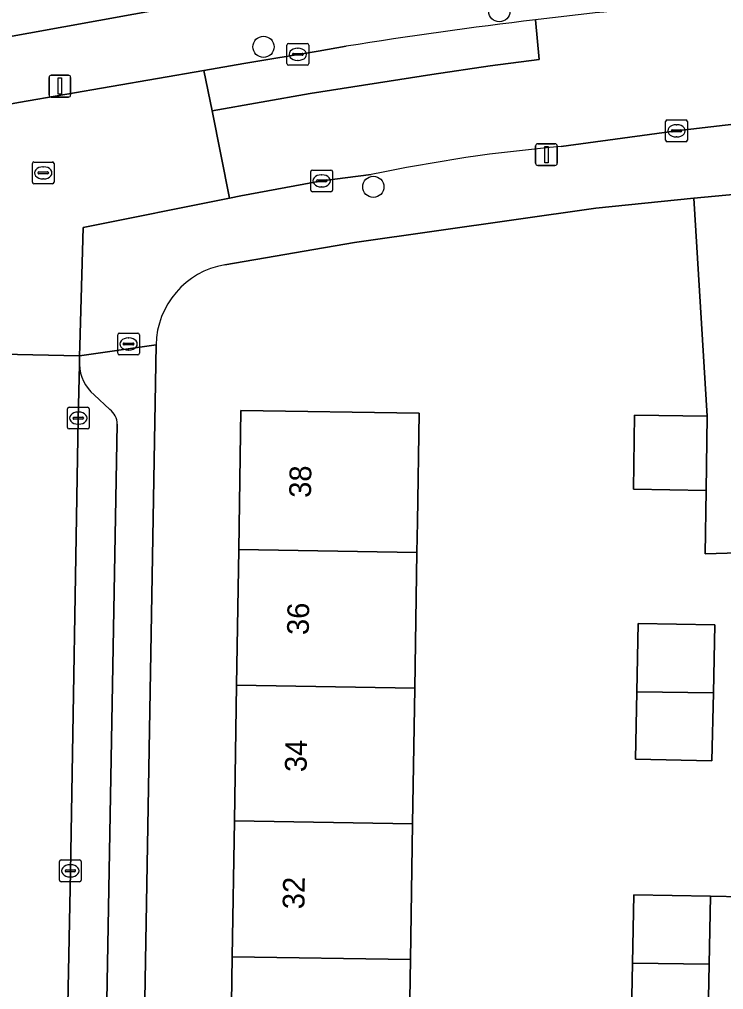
# Model space of a CAD drawing. Extents: x 160023 to 161302, y 384750 to 385707.
# Drawn here: x 160734.58 to 160766.96, y 385100.65 to 385145.26 of the extents above; entities that cross this region are included whole.
import ezdxf

# ---------------------------------------------------------------- set-up
doc = ezdxf.new("R2010")
doc.units = 0
for name, color, linetype in [('IMGEO_Boom', 7, 'Continuous'), ('IMGEO_Brandkraan', 7, 'Continuous'), ('IMGEO_Erf', 7, 'Continuous'), ('IMGEO_Kolk', 7, 'Continuous'), ('IMGEO_Lichtmast', 7, 'Continuous'), ('IMGEO_Pand', 7, 'Continuous'), ('IMGEO_Pand_nummerreeks', 7, 'Continuous'), ('IMGEO_Parkeervlak_open', 7, 'Continuous'), ('IMGEO_Rijbaan_lokaal_open', 7, 'Continuous'), ('IMGEO_Rioolput', 7, 'Continuous'), ('IMGEO_Voetpad_open', 7, 'Continuous')]:
    doc.layers.add(name, color=color, linetype=linetype)

msp = doc.modelspace()

# ---------------------------------------------------------------- linework, layer by layer
at = {"layer": 'IMGEO_Boom'}
for centre in [(160756.653, 385145.638), (160745.808, 385144), (160750.859, 385137.562)]:
    msp.add_circle(centre, 0.489, dxfattribs=at)
at = {"layer": 'IMGEO_Brandkraan'}
for p, q in [((160739.104, 385129.912), (160739.104, 385130.764)), ((160739.179, 385130.838), (160740.031, 385130.838)), ((160739.592, 385130.618), (160739.617, 385130.618)), ((160740.105, 385130.764), (160740.105, 385129.912)), ((160739.363, 385130.332), (160739.363, 385130.344)), ((160739.801, 385130.295), (160739.403, 385130.295)), ((160739.406, 385130.381), (160739.804, 385130.381)), ((160739.847, 385130.344), (160739.847, 385130.332)), ((160740.031, 385129.838), (160739.179, 385129.838)), ((160739.615, 385130.058), (160739.59, 385130.058))]:
    msp.add_line(p, q, dxfattribs=at)
for points in [[(160739.104, 385129.912), (160739.104, 385130.764)], [(160739.179, 385130.838), (160740.031, 385130.838)], [(160740.105, 385130.764), (160740.105, 385129.912)], [(160740.031, 385129.838), (160739.179, 385129.838)]]:
    msp.add_lwpolyline(points, dxfattribs=at)
for centre, radius, start, end in [((160739.181, 385130.762), 0.0765, 91.552, 178.448), ((160739.181, 385130.762), 0.0765, 91.552, 178.448), ((160740.029, 385130.762), 0.0765, 1.552, 88.448), ((160740.029, 385130.762), 0.0765, 1.552, 88.448), ((160739.403, 385130.341), 0.0403, 85.8775, 175.7526), ((160739.4, 385130.331), 0.0366, 178.938, 274.7102), ((160739.804, 385130.338), 0.043, 264.8664, 352.4533), ((160739.808, 385130.343), 0.0386, 1.7309, 96.639), ((160739.181, 385129.914), 0.0765, 181.552, 268.448), ((160739.181, 385129.914), 0.0765, 181.552, 268.448), ((160740.029, 385129.914), 0.0765, 271.552, 358.448), ((160740.029, 385129.914), 0.0765, 271.552, 358.448)]:
    msp.add_arc(centre, radius, start, end, dxfattribs=at)
for centre, major_axis, ratio, start_param, end_param in [((160739.591, 385130.338), (-0.387, 0.002), 0.722429, 4.712389, 7.853982), ((160739.616, 385130.338), (-0.39, 0.002), 0.717154, 1.570796, 4.712389)]:
    msp.add_ellipse(centre, major_axis=major_axis, ratio=ratio, start_param=start_param, end_param=end_param, dxfattribs=at)
at = {"layer": 'IMGEO_Erf'}
for points in [[(160722.382, 385154.769), (160724.483, 385142.891), (160728.737, 385143.493), (160765.086, 385150.086)], [(160767.638, 385120.732), (160766.113, 385120.693), (160766.158, 385123.604), (160762.816, 385123.655), (160762.868, 385127.062), (160766.211, 385127.011), (160765.591, 385137.037), (160761.085, 385136.589), (160750, 385135.007), (160744.029, 385133.979)], [(160740.87, 385130.296), (160740.272, 385095.767), (160744.271, 385095.767), (160744.373, 385102.166), (160744.472, 385108.405), (160744.572, 385114.644), (160744.671, 385120.883), (160744.773, 385127.285), (160752.963, 385127.155), (160752.883, 385122.156), (160752.861, 385120.752), (160752.761, 385114.513), (160752.662, 385108.274), (160752.563, 385102.035), (160752.461, 385095.637), (160766.172, 385095.637), (160766.233, 385098.696), (160762.71, 385098.766), (160762.772, 385101.872), (160762.835, 385105.015), (160766.358, 385104.945), (160767.813, 385104.916)]]:
    msp.add_lwpolyline(points, dxfattribs=at)
msp.add_lwpolyline([(160766.493, 385114.293), (160766.431, 385111.174), (160762.908, 385111.244), (160762.97, 385114.35), (160763.033, 385117.493), (160766.556, 385117.423)], close=True, dxfattribs=at)
msp.add_arc((160744.675, 385130.229), 3.805, 99.7672, 178.9918, dxfattribs=at)
at = {"layer": 'IMGEO_Kolk'}
for p, q in [((160746.885, 385143.227), (160746.885, 385144.079)), ((160746.96, 385144.153), (160747.812, 385144.153)), ((160747.886, 385144.079), (160747.886, 385143.227)), ((160747.144, 385143.647), (160747.144, 385143.659)), ((160747.582, 385143.61), (160747.184, 385143.61)), ((160747.187, 385143.696), (160747.585, 385143.696)), ((160747.373, 385143.933), (160747.398, 385143.933)), ((160747.628, 385143.659), (160747.628, 385143.647)), ((160747.812, 385143.153), (160746.96, 385143.153)), ((160747.396, 385143.373), (160747.371, 385143.373)), ((160764.3, 385139.712), (160764.3, 385140.564)), ((160764.375, 385140.638), (160765.227, 385140.638)), ((160764.788, 385140.418), (160764.813, 385140.418)), ((160765.301, 385140.564), (160765.301, 385139.712)), ((160764.559, 385140.132), (160764.559, 385140.144)), ((160764.997, 385140.095), (160764.599, 385140.095)), ((160764.602, 385140.181), (160765, 385140.181)), ((160765.043, 385140.144), (160765.043, 385140.132)), ((160765.227, 385139.638), (160764.375, 385139.638)), ((160764.811, 385139.858), (160764.786, 385139.858)), ((160747.983, 385137.409), (160747.983, 385138.261)), ((160748.058, 385138.335), (160748.91, 385138.335)), ((160748.984, 385138.261), (160748.984, 385137.409)), ((160748.242, 385137.829), (160748.242, 385137.841)), ((160748.68, 385137.792), (160748.282, 385137.792)), ((160748.285, 385137.878), (160748.683, 385137.878)), ((160748.471, 385138.115), (160748.496, 385138.115)), ((160748.726, 385137.841), (160748.726, 385137.829)), ((160748.91, 385137.335), (160748.058, 385137.335)), ((160748.494, 385137.555), (160748.469, 385137.555)), ((160736.793, 385126.503), (160736.793, 385127.355)), ((160736.868, 385127.429), (160737.72, 385127.429)), ((160737.281, 385127.209), (160737.306, 385127.209)), ((160737.794, 385127.355), (160737.794, 385126.503)), ((160737.052, 385126.923), (160737.052, 385126.935)), ((160737.49, 385126.886), (160737.092, 385126.886)), ((160737.095, 385126.972), (160737.493, 385126.972)), ((160737.304, 385126.649), (160737.279, 385126.649)), ((160737.536, 385126.935), (160737.536, 385126.923)), ((160737.72, 385126.429), (160736.868, 385126.429)), ((160736.428, 385105.687), (160736.428, 385106.539)), ((160736.503, 385106.613), (160737.355, 385106.613)), ((160737.429, 385106.539), (160737.429, 385105.687)), ((160736.687, 385106.107), (160736.687, 385106.119)), ((160737.125, 385106.07), (160736.727, 385106.07)), ((160736.73, 385106.156), (160737.128, 385106.156)), ((160736.916, 385106.393), (160736.941, 385106.393)), ((160737.171, 385106.119), (160737.171, 385106.107)), ((160737.355, 385105.613), (160736.503, 385105.613)), ((160736.939, 385105.833), (160736.914, 385105.833))]:
    msp.add_line(p, q, dxfattribs=at)
for points in [[(160746.885, 385143.227), (160746.885, 385144.079)], [(160746.96, 385144.153), (160747.812, 385144.153)], [(160747.886, 385144.079), (160747.886, 385143.227)], [(160747.812, 385143.153), (160746.96, 385143.153)], [(160764.3, 385139.712), (160764.3, 385140.564)], [(160764.375, 385140.638), (160765.227, 385140.638)], [(160765.301, 385140.564), (160765.301, 385139.712)], [(160765.227, 385139.638), (160764.375, 385139.638)], [(160747.983, 385137.409), (160747.983, 385138.261)], [(160748.058, 385138.335), (160748.91, 385138.335)], [(160748.984, 385138.261), (160748.984, 385137.409)], [(160748.91, 385137.335), (160748.058, 385137.335)], [(160736.793, 385126.503), (160736.793, 385127.355)], [(160736.868, 385127.429), (160737.72, 385127.429)], [(160737.794, 385127.355), (160737.794, 385126.503)], [(160737.72, 385126.429), (160736.868, 385126.429)], [(160736.428, 385105.687), (160736.428, 385106.539)], [(160736.503, 385106.613), (160737.355, 385106.613)], [(160737.429, 385106.539), (160737.429, 385105.687)], [(160737.355, 385105.613), (160736.503, 385105.613)]]:
    msp.add_lwpolyline(points, dxfattribs=at)
for centre, radius, start, end in [((160746.962, 385144.077), 0.0765, 91.552, 178.448), ((160746.962, 385144.077), 0.0765, 91.552, 178.448), ((160747.81, 385144.077), 0.0765, 1.552, 88.448), ((160747.81, 385144.077), 0.0765, 1.552, 88.448), ((160747.184, 385143.656), 0.0403, 85.8775, 175.7526), ((160747.181, 385143.646), 0.0366, 178.938, 274.7102), ((160747.585, 385143.653), 0.043, 264.8664, 352.4533), ((160747.589, 385143.658), 0.0386, 1.7309, 96.639), ((160746.962, 385143.229), 0.0765, 181.552, 268.448), ((160746.962, 385143.229), 0.0765, 181.552, 268.448), ((160747.81, 385143.229), 0.0765, 271.552, 358.448), ((160747.81, 385143.229), 0.0765, 271.552, 358.448), ((160764.377, 385140.562), 0.0765, 91.552, 178.448), ((160764.377, 385140.562), 0.0765, 91.552, 178.448), ((160765.225, 385140.562), 0.0765, 1.552, 88.448), ((160765.225, 385140.562), 0.0765, 1.552, 88.448), ((160764.599, 385140.141), 0.0403, 85.8775, 175.7526), ((160764.596, 385140.131), 0.0366, 178.938, 274.7102), ((160765, 385140.138), 0.043, 264.8664, 352.4533), ((160765.004, 385140.143), 0.0386, 1.7309, 96.639), ((160764.377, 385139.714), 0.0765, 181.552, 268.448), ((160764.377, 385139.714), 0.0765, 181.552, 268.448), ((160765.225, 385139.714), 0.0765, 271.552, 358.448), ((160765.225, 385139.714), 0.0765, 271.552, 358.448), ((160748.06, 385138.259), 0.0765, 91.552, 178.448), ((160748.06, 385138.259), 0.0765, 91.552, 178.448), ((160748.908, 385138.259), 0.0765, 1.552, 88.448), ((160748.908, 385138.259), 0.0765, 1.552, 88.448), ((160748.282, 385137.838), 0.0403, 85.8775, 175.7526), ((160748.279, 385137.828), 0.0366, 178.938, 274.7102), ((160748.683, 385137.835), 0.043, 264.8664, 352.4533), ((160748.687, 385137.84), 0.0386, 1.7309, 96.639), ((160748.06, 385137.411), 0.0765, 181.552, 268.448), ((160748.06, 385137.411), 0.0765, 181.552, 268.448), ((160748.908, 385137.411), 0.0765, 271.552, 358.448), ((160748.908, 385137.411), 0.0765, 271.552, 358.448), ((160736.87, 385127.353), 0.0765, 91.552, 178.448), ((160736.87, 385127.353), 0.0765, 91.552, 178.448), ((160737.718, 385127.353), 0.0765, 1.552, 88.448), ((160737.718, 385127.353), 0.0765, 1.552, 88.448), ((160737.092, 385126.932), 0.0403, 85.8775, 175.7526), ((160737.089, 385126.922), 0.0366, 178.938, 274.7102), ((160737.493, 385126.929), 0.043, 264.8664, 352.4533), ((160737.497, 385126.934), 0.0386, 1.7309, 96.639), ((160736.87, 385126.505), 0.0765, 181.552, 268.448), ((160736.87, 385126.505), 0.0765, 181.552, 268.448), ((160737.718, 385126.505), 0.0765, 271.552, 358.448), ((160737.718, 385126.505), 0.0765, 271.552, 358.448), ((160736.505, 385106.537), 0.0765, 91.552, 178.448), ((160736.505, 385106.537), 0.0765, 91.552, 178.448), ((160737.353, 385106.537), 0.0765, 1.552, 88.448), ((160737.353, 385106.537), 0.0765, 1.552, 88.448), ((160736.727, 385106.116), 0.0403, 85.8775, 175.7526), ((160736.724, 385106.106), 0.0366, 178.938, 274.7102), ((160737.128, 385106.113), 0.043, 264.8664, 352.4533), ((160737.132, 385106.118), 0.0386, 1.7309, 96.639), ((160736.505, 385105.689), 0.0765, 181.552, 268.448), ((160736.505, 385105.689), 0.0765, 181.552, 268.448), ((160737.353, 385105.689), 0.0765, 271.552, 358.448), ((160737.353, 385105.689), 0.0765, 271.552, 358.448)]:
    msp.add_arc(centre, radius, start, end, dxfattribs=at)
for centre, major_axis, ratio, start_param, end_param in [((160747.372, 385143.653), (-0.387, 0.002), 0.722429, 4.712389, 7.853982), ((160747.397, 385143.653), (-0.39, 0.002), 0.717154, 1.570796, 4.712389), ((160764.787, 385140.138), (-0.387, 0.002), 0.722429, 4.712389, 7.853982), ((160764.812, 385140.138), (-0.39, 0.002), 0.717154, 1.570796, 4.712389), ((160748.47, 385137.835), (-0.387, 0.002), 0.722429, 4.712389, 7.853982), ((160748.495, 385137.835), (-0.39, 0.002), 0.717154, 1.570796, 4.712389), ((160737.28, 385126.929), (-0.387, 0.002), 0.722429, 4.712389, 7.853982), ((160737.305, 385126.929), (-0.39, 0.002), 0.717154, 1.570796, 4.712389), ((160736.915, 385106.113), (-0.387, 0.002), 0.722429, 4.712389, 7.853982), ((160736.94, 385106.113), (-0.39, 0.002), 0.717154, 1.570796, 4.712389)]:
    msp.add_ellipse(centre, major_axis=major_axis, ratio=ratio, start_param=start_param, end_param=end_param, dxfattribs=at)
at = {"layer": 'IMGEO_Lichtmast'}
for p, q in [((160736.051, 385142.693), (160736.841, 385142.693)), ((160736.841, 385142.693), (160736.051, 385142.693)), ((160735.951, 385141.793), (160735.951, 385142.593)), ((160735.951, 385142.593), (160735.951, 385141.793)), ((160736.941, 385142.593), (160736.941, 385141.793)), ((160736.941, 385141.793), (160736.941, 385142.593)), ((160736.841, 385141.693), (160736.051, 385141.693)), ((160736.051, 385141.693), (160736.841, 385141.693)), ((160758.422, 385139.544), (160759.212, 385139.544)), ((160759.212, 385139.544), (160758.422, 385139.544)), ((160758.322, 385138.644), (160758.322, 385139.444)), ((160758.322, 385139.444), (160758.322, 385138.644)), ((160759.312, 385139.444), (160759.312, 385138.644)), ((160759.312, 385138.644), (160759.312, 385139.444)), ((160759.212, 385138.544), (160758.422, 385138.544)), ((160758.422, 385138.544), (160759.212, 385138.544))]:
    msp.add_line(p, q, dxfattribs=at)
for points in [[(160736.371, 385142.568), (160736.521, 385142.568), (160736.521, 385141.818), (160736.371, 385141.818), (160736.371, 385142.568)], [(160758.742, 385139.419), (160758.892, 385139.419), (160758.892, 385138.669), (160758.742, 385138.669), (160758.742, 385139.419)]]:
    msp.add_lwpolyline(points, dxfattribs=at)
for centre, start, end in [((160736.051, 385142.593), 90, 180), ((160736.051, 385142.593), 90, 180), ((160736.841, 385142.593), 0, 90), ((160736.841, 385142.593), 360, 90), ((160736.051, 385141.793), 180, 270), ((160736.051, 385141.793), 180, 270), ((160736.841, 385141.793), 270, 0), ((160736.841, 385141.793), 270, 0), ((160758.422, 385139.444), 90, 180), ((160758.422, 385139.444), 90, 180), ((160759.212, 385139.444), 0, 90), ((160759.212, 385139.444), 360, 90), ((160758.422, 385138.644), 180, 270), ((160758.422, 385138.644), 180, 270), ((160759.212, 385138.644), 270, 0), ((160759.212, 385138.644), 270, 0)]:
    msp.add_arc(centre, 0.1, start, end, dxfattribs=at)
at = {"layer": 'IMGEO_Pand'}
for points in [[(160752.861, 385120.752), (160752.883, 385122.156), (160752.963, 385127.155), (160744.773, 385127.285), (160744.671, 385120.883)], [(160766.211, 385127.011), (160762.868, 385127.062), (160762.816, 385123.655), (160766.158, 385123.604)], [(160744.671, 385120.883), (160744.572, 385114.644), (160752.761, 385114.513), (160752.861, 385120.752)], [(160766.556, 385117.423), (160763.033, 385117.493), (160762.97, 385114.35), (160766.493, 385114.293)], [(160752.662, 385108.274), (160752.761, 385114.513), (160744.572, 385114.644), (160744.472, 385108.405)], [(160762.908, 385111.244), (160766.431, 385111.174), (160766.493, 385114.293), (160762.97, 385114.35)], [(160744.472, 385108.405), (160744.373, 385102.166), (160752.563, 385102.035), (160752.662, 385108.274)], [(160766.358, 385104.945), (160762.835, 385105.015), (160762.772, 385101.872), (160766.295, 385101.815)], [(160744.373, 385102.166), (160744.271, 385095.767), (160749.271, 385095.688), (160752.461, 385095.637), (160752.563, 385102.035)], [(160762.71, 385098.766), (160766.233, 385098.696), (160766.295, 385101.815), (160762.772, 385101.872)]]:
    msp.add_lwpolyline(points, close=True, dxfattribs=at)
at = {"layer": 'IMGEO_Parkeervlak_open'}
for points in [[(160749.614, 385144.025), (160748.322, 385143.807), (160744.908, 385143.239), (160743.071, 385142.919), (160743.444, 385141.06), (160747.958, 385141.854), (160753.556, 385142.729), (160756.236, 385143.127), (160758.491, 385143.419), (160758.311, 385145.244)], [(160737.344, 385129.396), (160737.293, 385126.916), (160736.927, 385106.07), (160736.576, 385088.501), (160736.216, 385069.362), (160736.162, 385066.492), (160734.935, 385001.318)], [(160738.745, 385127.331), (160738.019, 385128.006)], [(160738.552, 385097.579), (160739.078, 385126.647)]]:
    msp.add_lwpolyline(points, dxfattribs=at)
for centre, radius, start, end in [((160785.162, 384922.04), 224.813, 96.85962, 99.09795), ((160739.243, 385129.459), 1.9, 181.9144, 229.889), ((160738.243, 385126.664), 0.835, 358.8548, 53.0628)]:
    msp.add_arc(centre, radius, start, end, dxfattribs=at)
at = {"layer": 'IMGEO_Rijbaan_lokaal_open'}
for points in [[(160758.311, 385145.244), (160758.491, 385143.419), (160756.236, 385143.127), (160753.556, 385142.729), (160747.958, 385141.854), (160743.444, 385141.06), (160744.25, 385137.045), (160744.771, 385137.15), (160748.488, 385137.837), (160750.764, 385138.123)], [(160759.503, 385139.415), (160764.801, 385140.138), (160774.412, 385141.261)]]:
    msp.add_lwpolyline(points, dxfattribs=at)
for points in [[(160744.25, 385137.045), (160743.444, 385141.06), (160743.071, 385142.919), (160734.545, 385141.435), (160729.283, 385140.467), (160726.117, 385140.081), (160725.753, 385140.032), (160726.407, 385133.905), (160730.383, 385134.406), (160733.88, 385134.991), (160733.79, 385130.207), (160733.784, 385129.876), (160737.355, 385129.785), (160737.368, 385130.252), (160737.514, 385135.693)], [(160736.216, 385069.362), (160736.576, 385088.501), (160736.927, 385106.07), (160737.293, 385126.916), (160737.344, 385129.396), (160737.355, 385129.785), (160733.784, 385129.876), (160733.775, 385129.412), (160733.102, 385088.536), (160733.061, 385087.306), (160732.728, 385069.429)]]:
    msp.add_lwpolyline(points, close=True, dxfattribs=at)
for centre, radius, start, end in [((160784.867, 384925.134), 221.706, 95.2418, 96.87939), ((160765.583, 385068.089), 71.585, 94.87231, 101.94741)]:
    msp.add_arc(centre, radius, start, end, dxfattribs=at)
at = {"layer": 'IMGEO_Rioolput'}
for p, q in [((160735.181, 385137.778), (160735.181, 385138.63)), ((160735.256, 385138.704), (160736.108, 385138.704)), ((160736.182, 385138.63), (160736.182, 385137.778)), ((160735.44, 385138.198), (160735.44, 385138.21)), ((160735.878, 385138.161), (160735.48, 385138.161)), ((160735.483, 385138.247), (160735.881, 385138.247)), ((160735.669, 385138.484), (160735.694, 385138.484)), ((160735.924, 385138.21), (160735.924, 385138.198)), ((160735.692, 385137.924), (160735.667, 385137.924)), ((160736.108, 385137.704), (160735.256, 385137.704))]:
    msp.add_line(p, q, dxfattribs=at)
for points in [[(160735.181, 385137.778), (160735.181, 385138.63)], [(160735.256, 385138.704), (160736.108, 385138.704)], [(160736.182, 385138.63), (160736.182, 385137.778)], [(160736.108, 385137.704), (160735.256, 385137.704)]]:
    msp.add_lwpolyline(points, dxfattribs=at)
for centre, radius, start, end in [((160735.258, 385138.628), 0.0765, 91.552, 178.448), ((160735.258, 385138.628), 0.0765, 91.552, 178.448), ((160736.106, 385138.628), 0.0765, 1.552, 88.448), ((160736.106, 385138.628), 0.0765, 1.552, 88.448), ((160735.48, 385138.207), 0.0403, 85.8775, 175.7526), ((160735.477, 385138.197), 0.0366, 178.938, 274.7102), ((160735.881, 385138.204), 0.043, 264.8664, 352.4533), ((160735.885, 385138.209), 0.0386, 1.7309, 96.639), ((160735.258, 385137.78), 0.0765, 181.552, 268.448), ((160735.258, 385137.78), 0.0765, 181.552, 268.448), ((160736.106, 385137.78), 0.0765, 271.552, 358.448), ((160736.106, 385137.78), 0.0765, 271.552, 358.448)]:
    msp.add_arc(centre, radius, start, end, dxfattribs=at)
for centre, major_axis, ratio, start_param, end_param in [((160735.668, 385138.204), (-0.387, 0.002), 0.722429, 4.712389, 7.853982), ((160735.693, 385138.204), (-0.39, 0.002), 0.717154, 1.570796, 4.712389)]:
    msp.add_ellipse(centre, major_axis=major_axis, ratio=ratio, start_param=start_param, end_param=end_param, dxfattribs=at)
at = {"layer": 'IMGEO_Voetpad_open'}
for points in [[(160764.612, 385145.913), (160765.359, 385145.99), (160765.086, 385150.086), (160728.737, 385143.493), (160724.483, 385142.891), (160718.889, 385142.48), (160680.618, 385143.126)], [(160725.753, 385140.032), (160726.117, 385140.081), (160729.283, 385140.467), (160734.545, 385141.435), (160743.071, 385142.919), (160744.908, 385143.239), (160748.322, 385143.807), (160749.614, 385144.025)], [(160774.412, 385141.261), (160764.801, 385140.138), (160759.503, 385139.415)], [(160750.764, 385138.123), (160748.488, 385137.837), (160744.771, 385137.15), (160744.25, 385137.045), (160737.514, 385135.693), (160737.368, 385130.252), (160737.355, 385129.785), (160740.87, 385130.296)], [(160744.029, 385133.979), (160750, 385135.007), (160761.085, 385136.589), (160765.591, 385137.037), (160767.557, 385137.233), (160767.555, 385131.117), (160774.908, 385132.47), (160774.365, 385135.423), (160785.82, 385137.53), (160785.778, 385137.76)], [(160740.87, 385130.296), (160737.355, 385129.785), (160737.344, 385129.396)], [(160738.586, 384998.296), (160738.615, 385000), (160739.194, 385033.483), (160739.245, 385036.428), (160740.222, 385092.887), (160740.272, 385095.767), (160740.87, 385130.296)], [(160738.019, 385128.006), (160738.745, 385127.331)], [(160739.078, 385126.647), (160738.552, 385097.579)], [(160767.813, 385104.916), (160766.358, 385104.945), (160766.295, 385101.815), (160766.233, 385098.696)]]:
    msp.add_lwpolyline(points, dxfattribs=at)
msp.add_lwpolyline([(160767.373, 385131.083), (160767.555, 385131.117), (160767.557, 385137.233), (160765.591, 385137.037), (160766.211, 385127.011), (160766.158, 385123.604), (160766.113, 385120.693), (160767.638, 385120.732), (160767.525, 385125.181), (160767.502, 385126.085)], close=True, dxfattribs=at)
for centre, radius, start, end in [((160784.867, 384925.134), 221.706, 95.2418, 96.87939), ((160785.162, 384922.04), 224.813, 96.85962, 99.09795), ((160765.583, 385068.089), 71.585, 94.87231, 101.94741), ((160744.675, 385130.229), 3.805, 99.7672, 178.9918), ((160739.243, 385129.459), 1.9, 181.9144, 229.889), ((160738.243, 385126.664), 0.835, 358.8548, 53.0628)]:
    msp.add_arc(centre, radius, start, end, dxfattribs=at)

# ---------------------------------------------------------------- texts
at = {"layer": 'IMGEO_Pand_nummerreeks'}
for s, p in [('38', (160747.989, 385123.258)), ('36', (160747.889, 385116.951)), ('34', (160747.789, 385110.648)), ('32', (160747.688, 385104.341))]:
    msp.add_text(s, height=1, rotation=89.0875, dxfattribs=at).set_placement(p)

doc.saveas('drawing.dxf')
